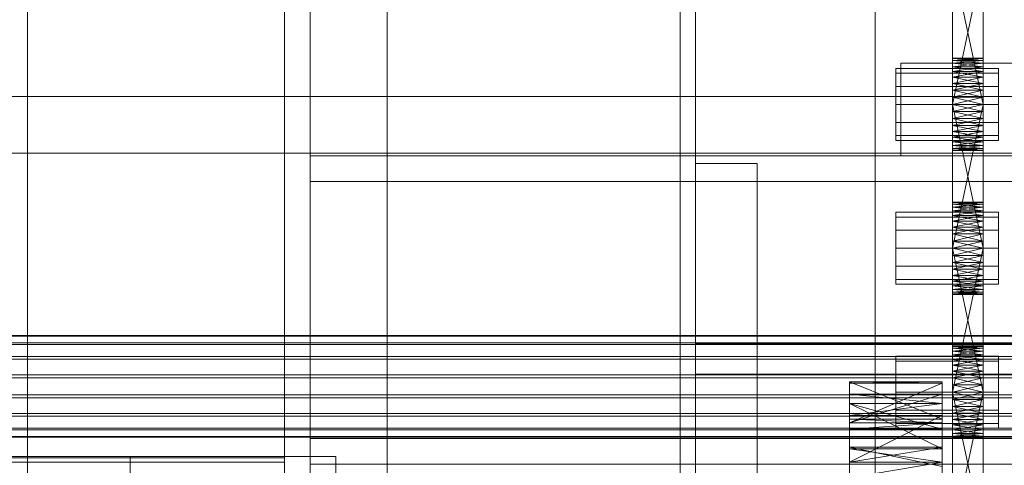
# Model space of a CAD drawing. Header units: millimetres. Extents: x -4738 to 65662, y -68080 to 6847.
# Tile 394 of 656: x 1268 to 1460, y -34564 to -34477. Entities that reach past the tile are written whole.
import ezdxf

# ---------------------------------------------------------------- set-up
doc = ezdxf.new("R2010")
doc.units = ezdxf.units.MM
for name, color, linetype, lineweight in [('frontal_C03', 7, 'Continuous', 0), ('frontal_secador', 7, 'Continuous', 0), ('frontal_tolva', 7, 'Continuous', 0)]:
    doc.layers.add(name, color=color, linetype=linetype, lineweight=lineweight)

msp = doc.modelspace()

# ---------------------------------------------------------------- linework, layer by layer
at = {"layer": 'frontal_C03'}
for p, q in [((1435, -34954.179), (1435, -32259.264)), ((1435, -32263.162), (1435, -34958.077)), ((1435, -35437.51), (1435, -32742.595)), ((1435, -32746.492), (1435, -35441.408)), ((1496, -34538.493), (-1496, -34538.493)), ((1496, -34538.61), (-1496, -34538.61)), ((1496, -34539.876), (-1496, -34539.876)), ((1496, -34540.211), (-1496, -34540.211)), ((1496, -34542.551), (-1496, -34542.551)), ((1496, -34543.052), (-1496, -34543.052)), ((-1496, -34546.109), (1496, -34546.109)), ((1496, -34546.701), (-1496, -34546.701)), ((1496, -34550.009), (-1496, -34550.009)), ((1496, -34550.601), (-1496, -34550.601)), ((1496, -34553.657), (-1496, -34553.657)), ((1496, -34554.159), (-1496, -34554.159)), ((1496, -34556.498), (-1496, -34556.498)), ((1496, -34556.833), (-1496, -34556.833)), ((1496, -34558.099), (-1496, -34558.099)), ((1496, -34558.217), (-1496, -34558.217))]:
    msp.add_line(p, q, dxfattribs=at)
at = {"layer": 'frontal_secador'}
for p, q in [((1340, -36000), (1340, -33000)), ((1400, -36000), (1400, -33000)), ((1270, -35980), (1270, -33075)), ((1320, -35980), (1320, -33075)), ((1325, -36000), (1325, -33075)), ((1325, -34600), (1325, -33075)), ((1325, -35980), (1325, -33075)), ((1397, -35940), (1397, -33075)), ((1400, -36000), (1400, -33075)), ((1400, -34600), (1400, -33075)), ((1400, -35940), (1400, -33075)), ((1400, -34650), (1400, -33075)), ((1400, -36000), (1400, -33250)), ((1450, -34496.281), (1450, -34457.481)), ((1456, -34457.481), (1456, -34496.281)), ((1450, -34459.136), (1450, -34496.281)), ((1456, -34496.281), (1456, -34459.136)), ((1450, -34496.281), (1450, -34461.414)), ((1456, -34461.414), (1456, -34496.281)), ((1450, -34493.5), (1450, -34464.092)), ((1450, -34496.281), (1450, -34464.092)), ((1456, -34464.092), (1456, -34493.5)), ((1456, -34464.092), (1456, -34496.281)), ((1450, -34465.5), (1450, -34493.5)), ((1456, -34493.5), (1450, -34465.5)), ((1456, -34465.5), (1450, -34493.5)), ((1456, -34493.5), (1456, -34465.5)), ((1450, -34484.611), (1450, -34484.5)), ((1456, -34484.611), (1450, -34484.5)), ((1456, -34484.5), (1450, -34484.5)), ((1456, -34484.5), (1450, -34484.611)), ((1450, -34484.611), (1450, -34485.481)), ((1450, -34484.941), (1450, -34484.611)), ((1450, -34484.611), (1450, -34487.136)), ((1456, -34484.941), (1450, -34484.611)), ((1456, -34484.611), (1450, -34484.611)), ((1456, -34484.611), (1450, -34484.941)), ((1450, -34485.481), (1450, -34484.941)), ((1456, -34485.481), (1450, -34484.941)), ((1456, -34484.941), (1450, -34484.941)), ((1456, -34484.941), (1450, -34485.481)), ((1456, -34484.611), (1456, -34484.5)), ((1456, -34485.481), (1456, -34484.611)), ((1456, -34484.611), (1456, -34484.941)), ((1456, -34487.136), (1456, -34484.611)), ((1456, -34484.941), (1456, -34485.481)), ((1439, -34487.438), (1439, -34486.5)), ((1459, -34486.5), (1439, -34486.5)), ((1440, -34485.5), (1710, -34485.5)), ((1440, -34503.5), (1440, -34485.5)), ((1450, -34485.481), (1450, -34487.136)), ((1450, -34486.219), (1450, -34485.481)), ((1450, -34489.414), (1450, -34485.481)), ((1450, -34524.281), (1450, -34485.481)), ((1456, -34486.219), (1450, -34485.481)), ((1456, -34485.481), (1450, -34485.481)), ((1456, -34485.481), (1450, -34486.219)), ((1450, -34487.136), (1450, -34486.219)), ((1456, -34487.136), (1450, -34486.219)), ((1456, -34486.219), (1450, -34486.219)), ((1456, -34486.219), (1450, -34487.136)), ((1450, -34487.136), (1450, -34489.414)), ((1450, -34488.21), (1450, -34487.136)), ((1450, -34487.136), (1450, -34492.092)), ((1450, -34487.136), (1450, -34524.281)), ((1456, -34488.21), (1450, -34487.136)), ((1456, -34487.136), (1450, -34487.136)), ((1456, -34487.136), (1450, -34488.21)), ((1456, -34487.136), (1456, -34485.481)), ((1456, -34485.481), (1456, -34486.219)), ((1456, -34485.481), (1456, -34489.414)), ((1456, -34485.481), (1456, -34524.281)), ((1456, -34486.219), (1456, -34487.136)), ((1456, -34489.414), (1456, -34487.136)), ((1456, -34487.136), (1456, -34488.21)), ((1456, -34492.092), (1456, -34487.136)), ((1456, -34524.281), (1456, -34487.136)), ((1459, -34487.438), (1459, -34486.5)), ((1439, -34490), (1439, -34487.438)), ((1459, -34487.438), (1439, -34487.438)), ((1450, -34489.414), (1450, -34488.21)), ((1456, -34489.414), (1450, -34488.21)), ((1456, -34488.21), (1450, -34488.21)), ((1456, -34488.21), (1450, -34489.414)), ((1456, -34488.21), (1456, -34489.414)), ((1459, -34490), (1459, -34487.438)), ((1439, -34493.5), (1439, -34490)), ((1459, -34490), (1439, -34490)), ((1450, -34489.414), (1450, -34492.092)), ((1450, -34490.719), (1450, -34489.414)), ((1450, -34524.281), (1450, -34489.414)), ((1456, -34490.719), (1450, -34489.414)), ((1456, -34489.414), (1450, -34489.414)), ((1456, -34489.414), (1450, -34490.719)), ((1450, -34492.092), (1450, -34490.719)), ((1456, -34492.092), (1450, -34490.719)), ((1456, -34490.719), (1450, -34490.719)), ((1456, -34490.719), (1450, -34492.092)), ((1456, -34492.092), (1456, -34489.414)), ((1456, -34489.414), (1456, -34490.719)), ((1456, -34489.414), (1456, -34524.281)), ((1456, -34490.719), (1456, -34492.092)), ((1459, -34493.5), (1459, -34490)), ((1450, -34521.5), (1450, -34492.092)), ((1450, -34492.092), (1450, -34493.5)), ((1450, -34524.281), (1450, -34492.092)), ((1456, -34493.5), (1450, -34492.092)), ((1456, -34492.092), (1450, -34492.092)), ((1456, -34492.092), (1450, -34493.5)), ((1456, -34492.092), (1456, -34521.5)), ((1456, -34493.5), (1456, -34492.092)), ((1456, -34492.092), (1456, -34524.281)), ((1439, -34493.5), (1439, -34497)), ((1439, -34493.5), (1459, -34493.5)), ((1450, -34493.5), (1450, -34521.5)), ((1456, -34521.5), (1450, -34493.5)), ((1456, -34493.5), (1450, -34493.5)), ((1456, -34493.5), (1450, -34521.5)), ((1450, -34496.281), (1450, -34493.5)), ((1450, -34493.5), (1450, -34494.908)), ((1456, -34493.5), (1450, -34494.908)), ((1456, -34494.908), (1450, -34493.5)), ((1456, -34521.5), (1456, -34493.5)), ((1456, -34493.5), (1456, -34496.281)), ((1456, -34494.908), (1456, -34493.5)), ((1459, -34497), (1459, -34493.5)), ((1450, -34494.908), (1450, -34496.281)), ((1456, -34494.908), (1450, -34494.908)), ((1456, -34494.908), (1450, -34496.281)), ((1456, -34496.281), (1450, -34494.908)), ((1450, -34498.79), (1450, -34496.281)), ((1450, -34496.281), (1450, -34497.586)), ((1450, -34500.781), (1450, -34496.281)), ((1450, -34502.5), (1450, -34496.281)), ((1456, -34496.281), (1450, -34496.281)), ((1456, -34496.281), (1450, -34497.586)), ((1456, -34497.586), (1450, -34496.281)), ((1456, -34496.281), (1456, -34494.908)), ((1456, -34496.281), (1456, -34498.79)), ((1456, -34497.586), (1456, -34496.281)), ((1456, -34496.281), (1456, -34500.781)), ((1456, -34496.281), (1456, -34502.5)), ((1439, -34497), (1439, -34499.562)), ((1459, -34497), (1439, -34497)), ((1450, -34497.586), (1450, -34498.79)), ((1456, -34497.586), (1450, -34497.586)), ((1456, -34497.586), (1450, -34498.79)), ((1456, -34498.79), (1450, -34497.586)), ((1456, -34498.79), (1456, -34497.586)), ((1459, -34497), (1459, -34499.562)), ((1439, -34499.562), (1439, -34500.5)), ((1459, -34499.562), (1439, -34499.562)), ((1459, -34500.5), (1439, -34500.5)), ((1450, -34500.781), (1450, -34498.79)), ((1450, -34498.79), (1450, -34499.864)), ((1456, -34498.79), (1450, -34498.79)), ((1456, -34498.79), (1450, -34499.864)), ((1456, -34499.864), (1450, -34498.79)), ((1450, -34499.864), (1450, -34500.781)), ((1456, -34499.864), (1450, -34499.864)), ((1456, -34499.864), (1450, -34500.781)), ((1456, -34500.781), (1450, -34499.864)), ((1456, -34498.79), (1456, -34500.781)), ((1456, -34499.864), (1456, -34498.79)), ((1456, -34500.781), (1456, -34499.864)), ((1459, -34499.562), (1459, -34500.5)), ((1450, -34502.059), (1450, -34500.781)), ((1450, -34500.781), (1450, -34501.519)), ((1450, -34502.5), (1450, -34500.781)), ((1456, -34500.781), (1450, -34500.781)), ((1456, -34500.781), (1450, -34501.519)), ((1456, -34501.519), (1450, -34500.781)), ((1450, -34501.519), (1450, -34502.059)), ((1456, -34501.519), (1450, -34501.519)), ((1456, -34501.519), (1450, -34502.059)), ((1456, -34502.059), (1450, -34501.519)), ((1450, -34502.5), (1450, -34502.059)), ((1450, -34502.059), (1450, -34502.389)), ((1456, -34502.059), (1450, -34502.059)), ((1456, -34502.059), (1450, -34502.389)), ((1456, -34502.389), (1450, -34502.059)), ((1450, -34502.389), (1450, -34502.5)), ((1456, -34502.389), (1450, -34502.389)), ((1456, -34502.389), (1450, -34502.5)), ((1456, -34502.5), (1450, -34502.389)), ((1456, -34500.781), (1456, -34502.059)), ((1456, -34501.519), (1456, -34500.781)), ((1456, -34500.781), (1456, -34502.5)), ((1456, -34502.059), (1456, -34501.519)), ((1456, -34502.059), (1456, -34502.5)), ((1456, -34502.389), (1456, -34502.059)), ((1456, -34502.5), (1456, -34502.389)), ((1325, -34503.5), (2125, -34503.5)), ((1325, -34508.5), (1325, -34503.5)), ((1440, -34503.5), (1710, -34503.5)), ((1456, -34502.5), (1450, -34502.5)), ((1400, -34505), (1412, -34505)), ((1400, -34540), (1400, -34505)), ((1412, -34540), (1412, -34505)), ((1325, -34508.5), (2125, -34508.5)), ((1325, -34558.5), (1325, -34508.5)), ((1450, -34512.611), (1450, -34512.5)), ((1456, -34512.611), (1450, -34512.5)), ((1456, -34512.5), (1450, -34512.5)), ((1456, -34512.5), (1450, -34512.611)), ((1450, -34512.611), (1450, -34513.481)), ((1450, -34512.941), (1450, -34512.611)), ((1450, -34512.611), (1450, -34515.136)), ((1456, -34512.941), (1450, -34512.611)), ((1456, -34512.611), (1450, -34512.611)), ((1456, -34512.611), (1450, -34512.941)), ((1450, -34513.481), (1450, -34512.941)), ((1456, -34513.481), (1450, -34512.941)), ((1456, -34512.941), (1450, -34512.941)), ((1456, -34512.941), (1450, -34513.481)), ((1450, -34513.481), (1450, -34515.136)), ((1450, -34514.219), (1450, -34513.481)), ((1450, -34517.414), (1450, -34513.481)), ((1450, -34552.281), (1450, -34513.481)), ((1456, -34514.219), (1450, -34513.481)), ((1456, -34513.481), (1450, -34513.481)), ((1456, -34513.481), (1450, -34514.219)), ((1456, -34512.611), (1456, -34512.5)), ((1456, -34513.481), (1456, -34512.611)), ((1456, -34512.611), (1456, -34512.941)), ((1456, -34515.136), (1456, -34512.611)), ((1456, -34512.941), (1456, -34513.481)), ((1456, -34515.136), (1456, -34513.481)), ((1456, -34513.481), (1456, -34514.219)), ((1456, -34513.481), (1456, -34517.414)), ((1456, -34513.481), (1456, -34552.281)), ((1439, -34515.438), (1439, -34514.5)), ((1459, -34514.5), (1439, -34514.5)), ((1439, -34518), (1439, -34515.438)), ((1459, -34515.438), (1439, -34515.438)), ((1450, -34515.136), (1450, -34514.219)), ((1456, -34515.136), (1450, -34514.219)), ((1456, -34514.219), (1450, -34514.219)), ((1456, -34514.219), (1450, -34515.136)), ((1450, -34515.136), (1450, -34517.414)), ((1450, -34516.21), (1450, -34515.136)), ((1450, -34515.136), (1450, -34520.092)), ((1450, -34515.136), (1450, -34552.281)), ((1456, -34516.21), (1450, -34515.136)), ((1456, -34515.136), (1450, -34515.136)), ((1456, -34515.136), (1450, -34516.21)), ((1456, -34514.219), (1456, -34515.136)), ((1456, -34517.414), (1456, -34515.136)), ((1456, -34515.136), (1456, -34516.21)), ((1456, -34520.092), (1456, -34515.136)), ((1456, -34552.281), (1456, -34515.136)), ((1459, -34515.438), (1459, -34514.5)), ((1459, -34518), (1459, -34515.438)), ((1450, -34517.414), (1450, -34516.21)), ((1456, -34517.414), (1450, -34516.21)), ((1456, -34516.21), (1450, -34516.21)), ((1456, -34516.21), (1450, -34517.414)), ((1450, -34517.414), (1450, -34520.092)), ((1450, -34518.719), (1450, -34517.414)), ((1450, -34552.281), (1450, -34517.414)), ((1456, -34518.719), (1450, -34517.414)), ((1456, -34517.414), (1450, -34517.414)), ((1456, -34517.414), (1450, -34518.719)), ((1456, -34516.21), (1456, -34517.414)), ((1456, -34520.092), (1456, -34517.414)), ((1456, -34517.414), (1456, -34518.719)), ((1456, -34517.414), (1456, -34552.281)), ((1439, -34521.5), (1439, -34518)), ((1459, -34518), (1439, -34518)), ((1450, -34520.092), (1450, -34518.719)), ((1456, -34520.092), (1450, -34518.719)), ((1456, -34518.719), (1450, -34518.719)), ((1456, -34518.719), (1450, -34520.092)), ((1456, -34518.719), (1456, -34520.092)), ((1459, -34521.5), (1459, -34518)), ((1439, -34521.5), (1439, -34525)), ((1439, -34521.5), (1459, -34521.5)), ((1450, -34549.5), (1450, -34520.092)), ((1450, -34520.092), (1450, -34521.5)), ((1450, -34552.281), (1450, -34520.092)), ((1456, -34521.5), (1450, -34520.092)), ((1456, -34520.092), (1450, -34520.092)), ((1456, -34520.092), (1450, -34521.5)), ((1450, -34521.5), (1450, -34549.5)), ((1456, -34549.5), (1450, -34521.5)), ((1456, -34521.5), (1450, -34521.5)), ((1456, -34521.5), (1450, -34549.5)), ((1450, -34524.281), (1450, -34521.5)), ((1450, -34521.5), (1450, -34522.908)), ((1456, -34521.5), (1450, -34522.908)), ((1456, -34522.908), (1450, -34521.5)), ((1456, -34520.092), (1456, -34549.5)), ((1456, -34521.5), (1456, -34520.092)), ((1456, -34520.092), (1456, -34552.281)), ((1456, -34549.5), (1456, -34521.5)), ((1456, -34521.5), (1456, -34524.281)), ((1456, -34522.908), (1456, -34521.5)), ((1459, -34525), (1459, -34521.5)), ((1450, -34522.908), (1450, -34524.281)), ((1456, -34522.908), (1450, -34522.908)), ((1456, -34522.908), (1450, -34524.281)), ((1456, -34524.281), (1450, -34522.908)), ((1456, -34524.281), (1456, -34522.908)), ((1439, -34525), (1439, -34527.562)), ((1459, -34525), (1439, -34525)), ((1450, -34526.79), (1450, -34524.281)), ((1450, -34524.281), (1450, -34525.586)), ((1450, -34528.781), (1450, -34524.281)), ((1450, -34530.5), (1450, -34524.281)), ((1456, -34524.281), (1450, -34524.281)), ((1456, -34524.281), (1450, -34525.586)), ((1456, -34525.586), (1450, -34524.281)), ((1456, -34524.281), (1456, -34526.79)), ((1456, -34525.586), (1456, -34524.281)), ((1456, -34524.281), (1456, -34528.781)), ((1456, -34524.281), (1456, -34530.5)), ((1459, -34525), (1459, -34527.562)), ((1450, -34525.586), (1450, -34526.79)), ((1456, -34525.586), (1450, -34525.586)), ((1456, -34525.586), (1450, -34526.79)), ((1456, -34526.79), (1450, -34525.586)), ((1450, -34528.781), (1450, -34526.79)), ((1450, -34526.79), (1450, -34527.864)), ((1456, -34526.79), (1450, -34526.79)), ((1456, -34526.79), (1450, -34527.864)), ((1456, -34527.864), (1450, -34526.79)), ((1456, -34526.79), (1456, -34525.586)), ((1456, -34526.79), (1456, -34528.781)), ((1456, -34527.864), (1456, -34526.79)), ((1439, -34527.562), (1439, -34528.5)), ((1459, -34527.562), (1439, -34527.562)), ((1459, -34528.5), (1439, -34528.5)), ((1450, -34527.864), (1450, -34528.781)), ((1456, -34527.864), (1450, -34527.864)), ((1456, -34527.864), (1450, -34528.781)), ((1456, -34528.781), (1450, -34527.864)), ((1450, -34530.059), (1450, -34528.781)), ((1450, -34528.781), (1450, -34529.519)), ((1450, -34530.5), (1450, -34528.781)), ((1456, -34528.781), (1450, -34528.781)), ((1456, -34528.781), (1450, -34529.519)), ((1456, -34529.519), (1450, -34528.781)), ((1456, -34528.781), (1456, -34527.864)), ((1456, -34528.781), (1456, -34530.059)), ((1456, -34529.519), (1456, -34528.781)), ((1456, -34528.781), (1456, -34530.5)), ((1459, -34527.562), (1459, -34528.5)), ((1450, -34529.519), (1450, -34530.059)), ((1456, -34529.519), (1450, -34529.519)), ((1456, -34529.519), (1450, -34530.059)), ((1456, -34530.059), (1450, -34529.519)), ((1450, -34530.5), (1450, -34530.059)), ((1450, -34530.059), (1450, -34530.389)), ((1456, -34530.059), (1450, -34530.059)), ((1456, -34530.059), (1450, -34530.389)), ((1456, -34530.389), (1450, -34530.059)), ((1450, -34530.389), (1450, -34530.5)), ((1456, -34530.389), (1450, -34530.389)), ((1456, -34530.389), (1450, -34530.5)), ((1456, -34530.5), (1450, -34530.389)), ((1456, -34530.5), (1450, -34530.5)), ((1456, -34530.059), (1456, -34529.519)), ((1456, -34530.059), (1456, -34530.5)), ((1456, -34530.389), (1456, -34530.059)), ((1456, -34530.5), (1456, -34530.389)), ((1400, -34540), (2200, -34540)), ((1400, -34546), (1400, -34540)), ((1400, -34540), (1412, -34540)), ((1400, -35140), (1400, -34540)), ((1412, -35140), (1412, -34540)), ((1450, -34540.611), (1450, -34540.5)), ((1456, -34540.611), (1450, -34540.5)), ((1456, -34540.5), (1450, -34540.5)), ((1456, -34540.5), (1450, -34540.611)), ((1450, -34540.611), (1450, -34541.481)), ((1450, -34540.941), (1450, -34540.611)), ((1450, -34540.611), (1450, -34543.136)), ((1456, -34540.941), (1450, -34540.611)), ((1456, -34540.611), (1450, -34540.611)), ((1456, -34540.611), (1450, -34540.941)), ((1456, -34540.611), (1456, -34540.5)), ((1456, -34541.481), (1456, -34540.611)), ((1456, -34540.611), (1456, -34540.941)), ((1456, -34543.136), (1456, -34540.611)), ((1439, -34543.438), (1439, -34542.5)), ((1459, -34542.5), (1439, -34542.5)), ((1450, -34541.481), (1450, -34540.941)), ((1456, -34541.481), (1450, -34540.941)), ((1456, -34540.941), (1450, -34540.941)), ((1456, -34540.941), (1450, -34541.481)), ((1450, -34541.481), (1450, -34543.136)), ((1450, -34542.219), (1450, -34541.481)), ((1450, -34545.414), (1450, -34541.481)), ((1450, -34580.281), (1450, -34541.481)), ((1456, -34542.219), (1450, -34541.481)), ((1456, -34541.481), (1450, -34541.481)), ((1456, -34541.481), (1450, -34542.219)), ((1450, -34543.136), (1450, -34542.219)), ((1456, -34543.136), (1450, -34542.219)), ((1456, -34542.219), (1450, -34542.219)), ((1456, -34542.219), (1450, -34543.136)), ((1456, -34540.941), (1456, -34541.481)), ((1456, -34543.136), (1456, -34541.481)), ((1456, -34541.481), (1456, -34542.219)), ((1456, -34541.481), (1456, -34545.414)), ((1456, -34541.481), (1456, -34580.281)), ((1456, -34542.219), (1456, -34543.136)), ((1459, -34543.438), (1459, -34542.5)), ((1439, -34546), (1439, -34543.438)), ((1459, -34543.438), (1439, -34543.438)), ((1450, -34543.136), (1450, -34545.414)), ((1450, -34544.21), (1450, -34543.136)), ((1450, -34543.136), (1450, -34548.092)), ((1450, -34543.136), (1450, -34580.281)), ((1456, -34544.21), (1450, -34543.136)), ((1456, -34543.136), (1450, -34543.136)), ((1456, -34543.136), (1450, -34544.21)), ((1450, -34545.414), (1450, -34544.21)), ((1456, -34545.414), (1450, -34544.21)), ((1456, -34544.21), (1450, -34544.21)), ((1456, -34544.21), (1450, -34545.414)), ((1456, -34545.414), (1456, -34543.136)), ((1456, -34543.136), (1456, -34544.21)), ((1456, -34548.092), (1456, -34543.136)), ((1456, -34580.281), (1456, -34543.136)), ((1456, -34544.21), (1456, -34545.414)), ((1459, -34546), (1459, -34543.438)), ((1400, -34546), (2200, -34546)), ((1400, -35134), (1400, -34546)), ((1439, -34549.5), (1439, -34546)), ((1459, -34546), (1439, -34546)), ((1450, -34545.414), (1450, -34548.092)), ((1450, -34546.719), (1450, -34545.414)), ((1450, -34580.281), (1450, -34545.414)), ((1456, -34546.719), (1450, -34545.414)), ((1456, -34545.414), (1450, -34545.414)), ((1456, -34545.414), (1450, -34546.719)), ((1456, -34548.092), (1456, -34545.414)), ((1456, -34545.414), (1456, -34546.719)), ((1456, -34545.414), (1456, -34580.281)), ((1459, -34549.5), (1459, -34546)), ((1430, -34554.744), (1430, -34547.5)), ((1430, -34547.5), (1430, -34547.765)), ((1448, -34554.744), (1430, -34547.5)), ((1448, -34547.5), (1430, -34547.5)), ((1448, -34547.5), (1430, -34547.765)), ((1430, -34547.765), (1430, -34554.744)), ((1430, -34547.765), (1430, -34555.473)), ((1448, -34547.765), (1430, -34547.765)), ((1448, -34547.765), (1430, -34555.473)), ((1448, -34547.765), (1448, -34547.5)), ((1448, -34547.5), (1448, -34554.744)), ((1448, -34554.744), (1448, -34547.765)), ((1448, -34555.473), (1448, -34547.765)), ((1450, -34548.092), (1450, -34546.719)), ((1456, -34548.092), (1450, -34546.719)), ((1456, -34546.719), (1450, -34546.719)), ((1456, -34546.719), (1450, -34548.092)), ((1450, -34577.5), (1450, -34548.092)), ((1450, -34548.092), (1450, -34549.5)), ((1450, -34580.281), (1450, -34548.092)), ((1456, -34549.5), (1450, -34548.092)), ((1456, -34548.092), (1450, -34548.092)), ((1456, -34548.092), (1450, -34549.5)), ((1456, -34546.719), (1456, -34548.092)), ((1456, -34548.092), (1456, -34577.5)), ((1456, -34549.5), (1456, -34548.092)), ((1456, -34548.092), (1456, -34580.281)), ((1255, -34550), (1320, -34550)), ((1320, -34550), (1325, -34550)), ((1320, -35200), (1320, -34550)), ((1325, -35200), (1325, -34550)), ((1430, -34549.876), (1430, -34560.514)), ((1430, -34551.709), (1430, -34549.876)), ((1430, -34549.876), (1430, -34555.473)), ((1448, -34551.709), (1430, -34549.876)), ((1448, -34549.876), (1430, -34549.876)), ((1448, -34549.876), (1430, -34555.473)), ((1439, -34549.5), (1439, -34553)), ((1439, -34549.5), (1459, -34549.5)), ((1448, -34560.514), (1448, -34549.876)), ((1448, -34549.876), (1448, -34551.709)), ((1448, -34555.473), (1448, -34549.876)), ((1450, -34549.5), (1450, -34577.5)), ((1456, -34577.5), (1450, -34549.5)), ((1456, -34549.5), (1450, -34549.5)), ((1456, -34549.5), (1450, -34577.5)), ((1450, -34552.281), (1450, -34549.5)), ((1450, -34549.5), (1450, -34550.908)), ((1456, -34549.5), (1450, -34550.908)), ((1456, -34550.908), (1450, -34549.5)), ((1456, -34577.5), (1456, -34549.5)), ((1456, -34549.5), (1456, -34552.281)), ((1456, -34550.908), (1456, -34549.5)), ((1459, -34553), (1459, -34549.5)), ((1430, -34560.514), (1430, -34551.709)), ((1430, -34556.683), (1430, -34551.709)), ((1430, -34551.709), (1430, -34554.046)), ((1448, -34560.514), (1430, -34551.709)), ((1448, -34551.709), (1430, -34551.709)), ((1448, -34556.683), (1430, -34551.709)), ((1448, -34551.709), (1430, -34554.046)), ((1448, -34551.709), (1448, -34560.514)), ((1448, -34554.046), (1448, -34551.709)), ((1448, -34551.709), (1448, -34556.683)), ((1450, -34550.908), (1450, -34552.281)), ((1456, -34550.908), (1450, -34550.908)), ((1456, -34550.908), (1450, -34552.281)), ((1456, -34552.281), (1450, -34550.908)), ((1450, -34554.79), (1450, -34552.281)), ((1450, -34552.281), (1450, -34553.586)), ((1450, -34556.781), (1450, -34552.281)), ((1450, -34558.5), (1450, -34552.281)), ((1456, -34552.281), (1450, -34552.281)), ((1456, -34552.281), (1450, -34553.586)), ((1456, -34553.586), (1450, -34552.281)), ((1456, -34552.281), (1456, -34550.908)), ((1456, -34552.281), (1456, -34554.79)), ((1456, -34553.586), (1456, -34552.281)), ((1456, -34552.281), (1456, -34556.781)), ((1456, -34552.281), (1456, -34558.5)), ((1430, -34554.046), (1430, -34556.683)), ((1430, -34554.046), (1430, -34563.11)), ((1448, -34554.046), (1430, -34554.046)), ((1448, -34554.046), (1430, -34563.11)), ((1439, -34553), (1439, -34555.562)), ((1459, -34553), (1439, -34553)), ((1448, -34556.683), (1448, -34554.046)), ((1448, -34563.11), (1448, -34554.046)), ((1450, -34553.586), (1450, -34554.79)), ((1456, -34553.586), (1450, -34553.586)), ((1456, -34553.586), (1450, -34554.79)), ((1456, -34554.79), (1450, -34553.586)), ((1456, -34554.79), (1456, -34553.586)), ((1459, -34553), (1459, -34555.562)), ((1430, -34555.473), (1430, -34554.744)), ((1448, -34555.473), (1430, -34554.744)), ((1448, -34554.744), (1430, -34554.744)), ((1430, -34555.473), (1430, -34560.514)), ((1430, -34555.473), (1430, -34563.11)), ((1430, -34555.473), (1430, -34556.683)), ((1430, -34577.639), (1430, -34555.473)), ((1448, -34555.473), (1430, -34555.473)), ((1448, -34555.473), (1430, -34556.683)), ((1439, -34555.562), (1439, -34556.5)), ((1459, -34555.562), (1439, -34555.562)), ((1448, -34554.744), (1448, -34555.473)), ((1448, -34560.514), (1448, -34555.473)), ((1448, -34563.11), (1448, -34555.473)), ((1448, -34556.683), (1448, -34555.473)), ((1448, -34555.473), (1448, -34577.639)), ((1450, -34556.781), (1450, -34554.79)), ((1450, -34554.79), (1450, -34555.864)), ((1456, -34554.79), (1450, -34554.79)), ((1456, -34554.79), (1450, -34555.864)), ((1456, -34555.864), (1450, -34554.79)), ((1450, -34555.864), (1450, -34556.781)), ((1456, -34555.864), (1450, -34555.864)), ((1456, -34555.864), (1450, -34556.781)), ((1456, -34556.781), (1450, -34555.864)), ((1456, -34554.79), (1456, -34556.781)), ((1456, -34555.864), (1456, -34554.79)), ((1456, -34556.781), (1456, -34555.864)), ((1459, -34555.562), (1459, -34556.5)), ((1430, -34563.11), (1430, -34556.683)), ((1448, -34556.683), (1430, -34556.683)), ((1459, -34556.5), (1439, -34556.5)), ((1448, -34556.683), (1448, -34563.11)), ((1450, -34558.059), (1450, -34556.781)), ((1450, -34556.781), (1450, -34557.519)), ((1450, -34558.5), (1450, -34556.781)), ((1456, -34556.781), (1450, -34556.781)), ((1456, -34556.781), (1450, -34557.519)), ((1456, -34557.519), (1450, -34556.781)), ((1450, -34557.519), (1450, -34558.059)), ((1456, -34557.519), (1450, -34557.519)), ((1456, -34557.519), (1450, -34558.059)), ((1456, -34558.059), (1450, -34557.519)), ((1450, -34558.5), (1450, -34558.059)), ((1450, -34558.059), (1450, -34558.389)), ((1456, -34558.059), (1450, -34558.059)), ((1456, -34558.059), (1450, -34558.389)), ((1456, -34558.389), (1450, -34558.059)), ((1456, -34556.781), (1456, -34558.059)), ((1456, -34557.519), (1456, -34556.781)), ((1456, -34556.781), (1456, -34558.5)), ((1456, -34558.059), (1456, -34557.519)), ((1456, -34558.059), (1456, -34558.5)), ((1456, -34558.389), (1456, -34558.059)), ((1325, -34558.5), (2125, -34558.5)), ((1325, -34563.5), (1325, -34558.5)), ((1450, -34558.389), (1450, -34558.5)), ((1456, -34558.389), (1450, -34558.389)), ((1456, -34558.389), (1450, -34558.5)), ((1456, -34558.5), (1450, -34558.389)), ((1456, -34558.5), (1450, -34558.5)), ((1456, -34558.5), (1456, -34558.389)), ((1430, -34560.173), (1430, -34573.428)), ((1430, -34563.925), (1430, -34560.173)), ((1430, -34560.173), (1430, -34563.11)), ((1448, -34563.925), (1430, -34560.173)), ((1448, -34560.173), (1430, -34560.173)), ((1448, -34560.173), (1430, -34563.11)), ((1430, -34563.11), (1430, -34560.514)), ((1448, -34563.11), (1430, -34560.514)), ((1448, -34560.514), (1430, -34560.514)), ((1448, -34573.428), (1448, -34560.173)), ((1448, -34560.173), (1448, -34563.925)), ((1448, -34563.11), (1448, -34560.173)), ((1448, -34560.514), (1448, -34563.11)), ((1320, -34562), (-1320, -34562)), ((1320, -34562.273), (-1320, -34562.273)), ((1320, -34563.072), (-1320, -34563.072)), ((1290, -34562), (1330, -34562)), ((1290, -34590), (1290, -34562)), ((1320, -34562.273), (1320, -34562)), ((1320, -34563.072), (1320, -34562.273)), ((1320, -34564.343), (1320, -34563.072)), ((1325, -34563.5), (2125, -34563.5)), ((1330, -34590), (1330, -34562)), ((1430, -34563.11), (1430, -34573.428)), ((1430, -34563.11), (1430, -34577.639)), ((1430, -34563.11), (1430, -34566.141)), ((1430, -34563.11), (1430, -34597.635)), ((1430, -34563.11), (1430, -34645.858)), ((1448, -34563.11), (1430, -34563.11)), ((1448, -34563.11), (1430, -34566.141)), ((1448, -34573.428), (1448, -34563.11)), ((1448, -34577.639), (1448, -34563.11)), ((1448, -34566.141), (1448, -34563.11)), ((1448, -34597.635), (1448, -34563.11)), ((1448, -34645.858), (1448, -34563.11))]:
    msp.add_line(p, q, dxfattribs=at)
at = {"layer": 'frontal_tolva'}
for p, q in [((-1821.5, -34492), (1821.5, -34492)), ((-1821.5, -34503), (1821.5, -34503))]:
    msp.add_line(p, q, dxfattribs=at)

doc.saveas('drawing.dxf')
